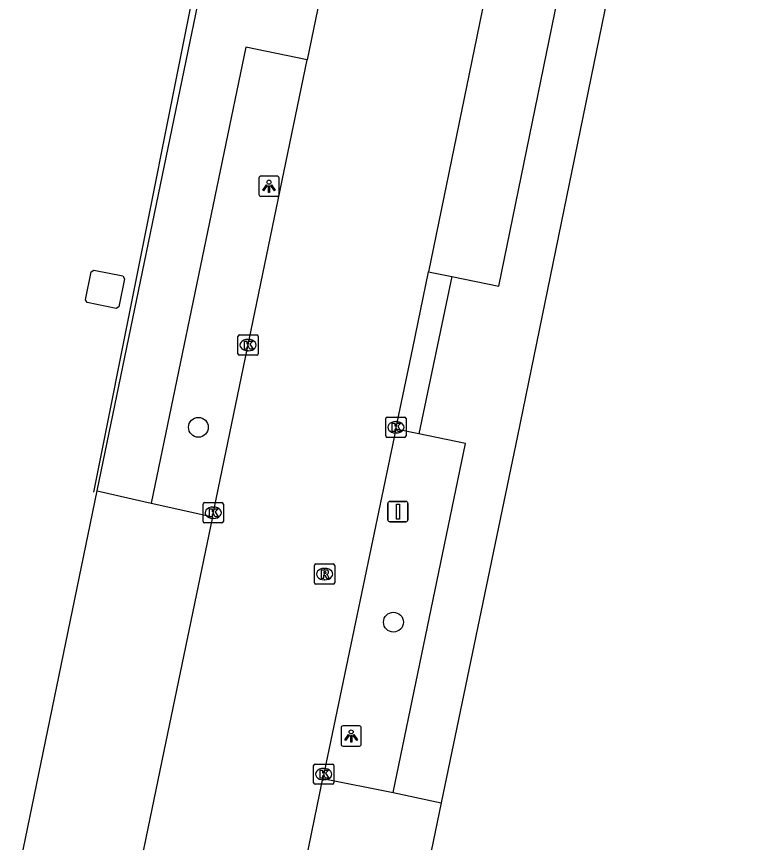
# Model space of a CAD drawing. Extents: x 157692 to 159670, y 381454 to 383289.
# Drawn here: x 158223.5 to 158259.41, y 382338.79 to 382379.52 of the extents above; entities that cross this region are included whole.
import ezdxf

# ---------------------------------------------------------------- set-up
doc = ezdxf.new("R2010")
doc.units = 0
for name, color, linetype in [('IMGEO_Boom', 7, 'Continuous'), ('IMGEO_Hek', 7, 'Continuous'), ('IMGEO_Kolk', 7, 'Continuous'), ('IMGEO_Lichtpunt', 7, 'Continuous'), ('IMGEO_Pand', 7, 'Continuous'), ('IMGEO_Rijbaan_lokaal_gesloten', 7, 'Continuous'), ('IMGEO_Rioolput', 7, 'Continuous'), ('IMGEO_Verkeersbordpaal', 7, 'Continuous'), ('IMGEO_Voetpad_open', 7, 'Continuous')]:
    doc.layers.add(name, color=color, linetype=linetype)

msp = doc.modelspace()

# ---------------------------------------------------------------- linework, layer by layer
at = {"layer": 'IMGEO_Boom'}
for centre in [(158232.473, 382359.268), (158242.094, 382349.659)]:
    msp.add_circle(centre, 0.489, dxfattribs=at)
at = {"layer": 'IMGEO_Hek'}
msp.add_lwpolyline([(158230.682, 382393.084), (158233.722, 382388.27), (158227.305, 382356.071)], dxfattribs=at)
at = {"layer": 'IMGEO_Kolk'}
for p, q in [((158234.498, 382363.822), (158235.35, 382363.822)), ((158234.423, 382362.896), (158234.423, 382363.748)), ((158234.911, 382363.602), (158234.936, 382363.602)), ((158235.424, 382363.748), (158235.424, 382362.896)), ((158234.934, 382363.042), (158234.909, 382363.042)), ((158235.35, 382362.822), (158234.498, 382362.822)), ((158241.713, 382358.842), (158241.713, 382359.694)), ((158241.788, 382359.768), (158242.64, 382359.768)), ((158242.714, 382359.694), (158242.714, 382358.842)), ((158242.201, 382359.548), (158242.226, 382359.548)), ((158242.224, 382358.988), (158242.199, 382358.988)), ((158242.64, 382358.768), (158241.788, 382358.768)), ((158232.702, 382354.628), (158232.702, 382355.48)), ((158232.777, 382355.554), (158233.629, 382355.554)), ((158233.19, 382355.334), (158233.215, 382355.334)), ((158233.703, 382355.48), (158233.703, 382354.628)), ((158233.629, 382354.554), (158232.777, 382354.554)), ((158233.213, 382354.774), (158233.188, 382354.774)), ((158238.155, 382341.738), (158238.155, 382342.59)), ((158238.23, 382342.664), (158239.082, 382342.664)), ((158239.156, 382342.59), (158239.156, 382341.738)), ((158238.643, 382342.444), (158238.668, 382342.444)), ((158238.666, 382341.884), (158238.641, 382341.884)), ((158239.082, 382341.664), (158238.23, 382341.664))]:
    msp.add_line(p, q, dxfattribs=at)
for points in [[(158234.498, 382363.822), (158235.35, 382363.822)], [(158234.423, 382362.896), (158234.423, 382363.748)], [(158234.744, 382363.522), (158234.867, 382363.522), (158234.867, 382363.371), (158234.997, 382363.522), (158235.161, 382363.522), (158235.015, 382363.371), (158235.168, 382363.122), (158235.016, 382363.122), (158234.931, 382363.286), (158234.867, 382363.219), (158234.867, 382363.122), (158234.744, 382363.122), (158234.744, 382363.522)], [(158235.424, 382363.748), (158235.424, 382362.896)], [(158235.35, 382362.822), (158234.498, 382362.822)], [(158241.713, 382358.842), (158241.713, 382359.694)], [(158241.788, 382359.768), (158242.64, 382359.768)], [(158242.714, 382359.694), (158242.714, 382358.842)], [(158242.034, 382359.468), (158242.157, 382359.468), (158242.157, 382359.317), (158242.287, 382359.468), (158242.451, 382359.468), (158242.305, 382359.317), (158242.458, 382359.068), (158242.306, 382359.068), (158242.221, 382359.232), (158242.157, 382359.165), (158242.157, 382359.068), (158242.034, 382359.068), (158242.034, 382359.468)], [(158242.64, 382358.768), (158241.788, 382358.768)], [(158232.702, 382354.628), (158232.702, 382355.48)], [(158232.777, 382355.554), (158233.629, 382355.554)], [(158233.023, 382355.254), (158233.146, 382355.254), (158233.146, 382355.103), (158233.276, 382355.254), (158233.44, 382355.254), (158233.294, 382355.103), (158233.447, 382354.854), (158233.295, 382354.854), (158233.21, 382355.018), (158233.146, 382354.951), (158233.146, 382354.854), (158233.023, 382354.854), (158233.023, 382355.254)], [(158233.703, 382355.48), (158233.703, 382354.628)], [(158233.629, 382354.554), (158232.777, 382354.554)], [(158238.155, 382341.738), (158238.155, 382342.59)], [(158238.23, 382342.664), (158239.082, 382342.664)], [(158239.156, 382342.59), (158239.156, 382341.738)], [(158238.476, 382342.364), (158238.599, 382342.364), (158238.599, 382342.213), (158238.729, 382342.364), (158238.893, 382342.364), (158238.747, 382342.213), (158238.9, 382341.964), (158238.748, 382341.964), (158238.663, 382342.128), (158238.599, 382342.061), (158238.599, 382341.964), (158238.476, 382341.964), (158238.476, 382342.364)], [(158239.082, 382341.664), (158238.23, 382341.664)]]:
    msp.add_lwpolyline(points, dxfattribs=at)
for centre, start, end in [((158234.5, 382363.746), 91.552, 178.448), ((158234.5, 382363.746), 91.552, 178.448), ((158235.348, 382363.746), 1.552, 88.448), ((158235.348, 382363.746), 1.552, 88.448), ((158234.5, 382362.898), 181.552, 268.448), ((158234.5, 382362.898), 181.552, 268.448), ((158235.348, 382362.898), 271.552, 358.448), ((158235.348, 382362.898), 271.552, 358.448), ((158241.79, 382359.692), 91.552, 178.448), ((158241.79, 382359.692), 91.552, 178.448), ((158242.638, 382359.692), 1.552, 88.448), ((158242.638, 382359.692), 1.552, 88.448), ((158241.79, 382358.844), 181.552, 268.448), ((158241.79, 382358.844), 181.552, 268.448), ((158242.638, 382358.844), 271.552, 358.448), ((158242.638, 382358.844), 271.552, 358.448), ((158232.779, 382355.478), 91.552, 178.448), ((158232.779, 382355.478), 91.552, 178.448), ((158233.627, 382355.478), 1.552, 88.448), ((158233.627, 382355.478), 1.552, 88.448), ((158232.779, 382354.63), 181.552, 268.448), ((158232.779, 382354.63), 181.552, 268.448), ((158233.627, 382354.63), 271.552, 358.448), ((158233.627, 382354.63), 271.552, 358.448), ((158238.232, 382342.588), 91.552, 178.448), ((158238.232, 382342.588), 91.552, 178.448), ((158239.08, 382342.588), 1.552, 88.448), ((158239.08, 382342.588), 1.552, 88.448), ((158238.232, 382341.74), 181.552, 268.448), ((158238.232, 382341.74), 181.552, 268.448), ((158239.08, 382341.74), 271.552, 358.448), ((158239.08, 382341.74), 271.552, 358.448)]:
    msp.add_arc(centre, 0.0765, start, end, dxfattribs=at)
for centre, major_axis, ratio, start_param, end_param in [((158234.91, 382363.322), (-0.387, 0.002), 0.722429, 4.712389, 7.853982), ((158234.935, 382363.322), (-0.39, 0.002), 0.717154, 1.570796, 4.712389), ((158242.2, 382359.268), (-0.387, 0.002), 0.722429, 4.712389, 7.853982), ((158242.225, 382359.268), (-0.39, 0.002), 0.717154, 1.570796, 4.712389), ((158233.189, 382355.054), (-0.387, 0.002), 0.722429, 4.712389, 7.853982), ((158233.214, 382355.054), (-0.39, 0.002), 0.717154, 1.570796, 4.712389), ((158238.642, 382342.164), (-0.387, 0.002), 0.722429, 4.712389, 7.853982), ((158238.667, 382342.164), (-0.39, 0.002), 0.717154, 1.570796, 4.712389)]:
    msp.add_ellipse(centre, major_axis=major_axis, ratio=ratio, start_param=start_param, end_param=end_param, dxfattribs=at)
at = {"layer": 'IMGEO_Lichtpunt'}
for p, q in [((158235.456, 382371.558), (158235.456, 382370.751)), ((158235.456, 382371.558), (158235.456, 382370.751)), ((158236.358, 382371.653), (158235.55, 382371.653)), ((158236.358, 382371.653), (158235.55, 382371.653)), ((158236.452, 382370.751), (158236.452, 382371.558)), ((158236.452, 382370.751), (158236.452, 382371.558)), ((158235.55, 382370.657), (158236.358, 382370.657)), ((158235.55, 382370.657), (158236.358, 382370.657)), ((158239.51, 382344.451), (158239.51, 382343.644)), ((158239.51, 382344.451), (158239.51, 382343.644)), ((158240.412, 382344.546), (158239.604, 382344.546)), ((158240.412, 382344.546), (158239.604, 382344.546)), ((158240.506, 382343.644), (158240.506, 382344.451)), ((158240.506, 382343.644), (158240.506, 382344.451)), ((158239.604, 382343.55), (158240.412, 382343.55)), ((158239.604, 382343.55), (158240.412, 382343.55))]:
    msp.add_line(p, q, dxfattribs=at)
for points in [[(158235.83, 382371.222), (158235.869, 382371.194), (158235.681, 382370.932), (158235.643, 382370.959), (158235.83, 382371.222)], [(158235.932, 382371.174), (158235.979, 382371.174), (158235.979, 382370.852), (158235.932, 382370.852), (158235.932, 382371.174)], [(158236.042, 382371.194), (158236.08, 382371.221), (158236.267, 382370.959), (158236.228, 382370.931), (158236.042, 382371.194)], [(158239.884, 382344.115), (158239.923, 382344.087), (158239.735, 382343.825), (158239.697, 382343.852), (158239.884, 382344.115)], [(158239.986, 382344.067), (158240.033, 382344.067), (158240.033, 382343.745), (158239.986, 382343.745), (158239.986, 382344.067)], [(158240.096, 382344.087), (158240.134, 382344.114), (158240.321, 382343.852), (158240.282, 382343.824), (158240.096, 382344.087)]]:
    msp.add_lwpolyline(points, dxfattribs=at)
for centre in [(158235.955, 382371.356), (158240.009, 382344.249)]:
    msp.add_circle(centre, 0.0994, dxfattribs=at)
for centre, start, end in [((158235.55, 382371.558), 90, 180), ((158235.55, 382371.558), 90, 180), ((158236.358, 382371.558), 0, 90), ((158236.358, 382371.558), 0, 90), ((158235.55, 382370.751), 180, 270), ((158235.55, 382370.751), 180, 270), ((158236.358, 382370.751), 270, 0), ((158236.358, 382370.751), 270, 360), ((158239.604, 382344.451), 90, 180), ((158239.604, 382344.451), 90, 180), ((158240.412, 382344.451), 0, 90), ((158240.412, 382344.451), 0, 90), ((158239.604, 382343.644), 180, 270), ((158239.604, 382343.644), 180, 270), ((158240.412, 382343.644), 270, 0), ((158240.412, 382343.644), 270, 360)]:
    msp.add_arc(centre, 0.0946, start, end, dxfattribs=at)
at = {"layer": 'IMGEO_Pand'}
msp.add_lwpolyline([(158226.991, 382365.424), (158226.896, 382365.556), (158227.183, 382366.931), (158227.32, 382367.02), (158228.742, 382366.738), (158228.831, 382366.595), (158228.551, 382365.216), (158228.412, 382365.127), (158226.991, 382365.424)], dxfattribs=at)
at = {"layer": 'IMGEO_Rijbaan_lokaal_gesloten'}
for points in [[(158239.116, 382383.556), (158239.079, 382383.37), (158237.838, 382377.387)], [(158246.967, 382382.229), (158243.818, 382366.94)], [(158233.162, 382354.852), (158237.838, 382377.387)], [(158242.208, 382359.183), (158243.042, 382363.172), (158243.818, 382366.94)], [(158242.208, 382359.183), (158238.605, 382341.945)], [(158233.162, 382354.852), (158230.766, 382343.301), (158229.188, 382335.673)], [(158234.593, 382322.37), (158238.605, 382341.945)]]:
    msp.add_lwpolyline(points, dxfattribs=at)
at = {"layer": 'IMGEO_Rioolput'}
for p, q in [((158238.196, 382351.602), (158238.196, 382352.454)), ((158238.271, 382352.528), (158239.123, 382352.528)), ((158239.197, 382352.454), (158239.197, 382351.602)), ((158238.684, 382352.308), (158238.709, 382352.308)), ((158238.707, 382351.748), (158238.682, 382351.748)), ((158239.123, 382351.528), (158238.271, 382351.528))]:
    msp.add_line(p, q, dxfattribs=at)
for points in [[(158238.196, 382351.602), (158238.196, 382352.454)], [(158238.271, 382352.528), (158239.123, 382352.528)], [(158239.197, 382352.454), (158239.197, 382351.602)], [(158238.785, 382352.226), (158238.533, 382352.228), (158238.533, 382351.828)], [(158238.533, 382351.828), (158238.657, 382351.828), (158238.657, 382351.99), (158238.668, 382351.99)], [(158238.711, 382352.147), (158238.657, 382352.147), (158238.657, 382352.066)], [(158238.657, 382352.066), (158238.709, 382352.066)], [(158238.715, 382351.961), (158238.786, 382351.828), (158238.926, 382351.828), (158238.861, 382351.954)], [(158239.123, 382351.528), (158238.271, 382351.528)]]:
    msp.add_lwpolyline(points, dxfattribs=at)
for centre, radius, start, end in [((158238.273, 382352.452), 0.0765, 91.552, 178.448), ((158238.273, 382352.452), 0.0765, 91.552, 178.448), ((158239.121, 382352.452), 0.0765, 1.552, 88.448), ((158239.121, 382352.452), 0.0765, 1.552, 88.448), ((158238.667, 382351.937), 0.0533, 26.0293, 88.6989), ((158238.693, 382352.255), 0.19, 274.7715, 282.9687), ((158238.717, 382352.051), 0.0964, 77.0061, 93.1865), ((158238.731, 382352.108), 0.0378, 276.6634, 79.6772), ((158238.784, 382352.116), 0.109, 350.3612, 89.416), ((158238.782, 382352.116), 0.112, 277.5842, 350.9817), ((158238.766, 382351.901), 0.108, 29.5134, 73.7905), ((158238.273, 382351.604), 0.0765, 181.552, 268.448), ((158238.273, 382351.604), 0.0765, 181.552, 268.448), ((158239.121, 382351.604), 0.0765, 271.552, 358.448), ((158239.121, 382351.604), 0.0765, 271.552, 358.448)]:
    msp.add_arc(centre, radius, start, end, dxfattribs=at)
for centre, major_axis, ratio, start_param, end_param in [((158238.683, 382352.028), (-0.387, 0.002), 0.722429, 4.712389, 7.853982), ((158238.708, 382352.028), (-0.39, 0.002), 0.717154, 1.570796, 4.712389)]:
    msp.add_ellipse(centre, major_axis=major_axis, ratio=ratio, start_param=start_param, end_param=end_param, dxfattribs=at)
at = {"layer": 'IMGEO_Verkeersbordpaal'}
for p, q in [((158241.817, 382354.709), (158241.817, 382355.509)), ((158241.817, 382355.509), (158241.817, 382354.709)), ((158241.917, 382355.609), (158242.707, 382355.609)), ((158242.707, 382355.609), (158241.917, 382355.609)), ((158242.807, 382355.509), (158242.807, 382354.709)), ((158242.807, 382354.709), (158242.807, 382355.509)), ((158242.707, 382354.609), (158241.917, 382354.609)), ((158241.917, 382354.609), (158242.707, 382354.609))]:
    msp.add_line(p, q, dxfattribs=at)
msp.add_lwpolyline([(158242.237, 382355.484), (158242.387, 382355.484), (158242.387, 382354.734), (158242.237, 382354.734), (158242.237, 382355.484)], dxfattribs=at)
for centre, start, end in [((158241.917, 382355.509), 90, 180), ((158241.917, 382355.509), 90, 180), ((158242.707, 382355.509), 0, 90), ((158242.707, 382355.509), 360, 90), ((158241.917, 382354.709), 180, 270), ((158241.917, 382354.709), 180, 270), ((158242.707, 382354.709), 270, 0), ((158242.707, 382354.709), 270, 0)]:
    msp.add_arc(centre, 0.1, start, end, dxfattribs=at)
at = {"layer": 'IMGEO_Voetpad_open'}
for points in [[(158282.251, 382524.529), (158280.6, 382516.583), (158277.155, 382500), (158276.977, 382499.143), (158273.828, 382483.723), (158266.997, 382450.348), (158258.469, 382408.937), (158257.074, 382402.077), (158248.209, 382358.844), (158244.45, 382340.754)], [(158244.967, 382366.703), (158247.29, 382366.225), (158254.48, 382401.298), (158252.364, 382401.675)], [(158227.486, 382356.13), (158234.1, 382388.148)], [(158237.838, 382377.387), (158234.811, 382378.016), (158230.148, 382355.519)], [(158244.967, 382366.703), (158243.35, 382358.944)], [(158243.818, 382366.94), (158244.967, 382366.703)], [(158242.085, 382341.256), (158245.645, 382358.465), (158243.35, 382358.944)], [(158243.35, 382358.944), (158242.208, 382359.183)], [(158223.501, 382336.835), (158227.486, 382356.13)], [(158227.486, 382356.13), (158230.148, 382355.519)], [(158230.148, 382355.519), (158231.999, 382355.109), (158233.162, 382354.852)], [(158238.605, 382341.945), (158242.085, 382341.256)], [(158242.085, 382341.256), (158244.45, 382340.754)], [(158244.45, 382340.754), (158240.4, 382321.2)]]:
    msp.add_lwpolyline(points, dxfattribs=at)

doc.saveas('drawing.dxf')
